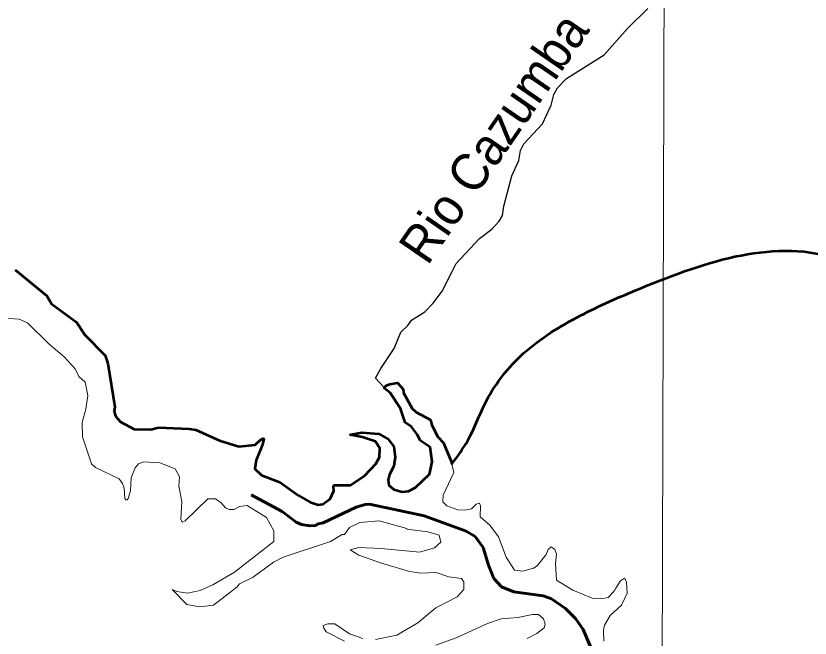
# Model space of a CAD drawing. Extents: x -1643653 to 4543381, y 1624270 to 13878484.
# Drawn here: x 601111 to 611751, y 8951740 to 8960077 of the extents above; entities that cross this region are included whole.
import ezdxf
from ezdxf.enums import TextEntityAlignment as Align

# ---------------------------------------------------------------- set-up
doc = ezdxf.new("R2010")
doc.units = 0
doc.header["$LTSCALE"] = 200
doc.linetypes.add('LONG_DASH_SHORT_DASH', pattern=[9.9, 6, -1.2, 1.5, -1.2])
for name, color, linetype, lineweight in [('1', 7, 'Continuous', 13), ('24', 7, 'Continuous', 25), ('25', 7, 'Continuous', 13), ('57', 7, 'Continuous', 13), ('59', 7, 'Continuous', 53), ('60', 7, 'Continuous', 13), ('7', 7, 'LONG_DASH_SHORT_DASH', 60), ('9', 7, 'Continuous', 90)]:
    doc.layers.add(name, color=color, linetype=linetype, lineweight=lineweight)
doc.layers.add('49', color=7, linetype='Continuous')

msp = doc.modelspace()

# ---------------------------------------------------------------- linework, layer by layer
at = {"layer": '1'}
msp.add_lwpolyline([(609971.9, 9023551.8), (609764.7, 8949706.7), (609734.2, 8939404.4)], dxfattribs=at)
at = {"layer": '24'}
for points in [[(606950.7, 8956641.4), (607010.7, 8956757.8), (607320.7, 8957095.6), (607486.4, 8957220.9), (607586.3, 8957325.3), (607630.8, 8957401.7), (607645.7, 8957526.8), (607756.7, 8957933.8), (607847.4, 8958140.8), (607868.9, 8958272.7), (607915.5, 8958363.8), (608166.1, 8958629.3), (608279.8, 8958879.3), (608317, 8959022.3), (608365.8, 8959111.5), (608484.8, 8959236.8), (608990.2, 8959553.2), (609306.9, 8959910.2), (609576.6, 8960175.8)], [(606039.3, 8955103.8), (605929.6, 8955224.5), (605999.4, 8955353.7), (606180, 8955619.3), (606269.2, 8955840.2), (606360.2, 8955926.9), (606411.5, 8955999.5), (606589.9, 8956112.1), (606699.8, 8956226.1), (606821.6, 8956390.6), (606950.7, 8956641.4)]]:
    msp.add_lwpolyline(points, dxfattribs=at)
at = {"layer": '25'}
for points in [[(604895.8, 8953649.4), (604648, 8953830.8), (604402.7, 8953921.2), (604313.5, 8954010.1), (604331.8, 8954124.8), (604416, 8954332.4), (604432.7, 8954411.5), (604424.9, 8954413.6), (604386.7, 8954398.7), (604315.2, 8954330), (604098.3, 8954307.6), (603837.5, 8954388.2), (603522.6, 8954529.5), (603434.3, 8954545.5), (603019.3, 8954562.1), (602920.8, 8954535.9), (602695.5, 8954541), (602512.3, 8954636.9), (602447.2, 8954715.8), (602427.7, 8954781.3), (602434.1, 8954838.6), (602343.7, 8955420.5), (602307.6, 8955528.7), (602034.6, 8955801.4), (601924, 8955971.4), (601588.5, 8956218.1), (601523.3, 8956327.4), (601101.6, 8956673.9)], [(600895.5, 8956031), (601154.5, 8956013.6), (601268.1, 8955965.7), (601556.7, 8955677.2), (601755.9, 8955508), (601906.3, 8955346.6), (601953.1, 8955243.3), (602040.9, 8955167.5), (602075.2, 8954992.2), (602048.3, 8954806.2), (601997.4, 8954631), (602004.3, 8954436.4), (602125.1, 8954076), (602178.8, 8954026.5), (602495.4, 8953875), (602540.8, 8953812.8), (602559.9, 8953751), (602571, 8953609), (602585, 8953593.4), (602602.1, 8953591.9), (602614.5, 8953612.1), (602644, 8953712.8), (602654.8, 8953889.2), (602707.2, 8954022.7), (602755.2, 8954075.4), (602826.2, 8954100.6), (603037.5, 8954088.3), (603242.6, 8954010), (603302.4, 8953902.3), (603291.6, 8953774.8), (603334.3, 8953568.7), (603320.8, 8953334.8), (603337.9, 8953292.8), (603376.7, 8953311.5), (603681.8, 8953605.2), (603783.3, 8953607.1), (603860.4, 8953553.3), (603916.9, 8953484.5), (603968.4, 8953462.4), (604033.7, 8953462.8), (604105.8, 8953505.2), (604208, 8953515.8), (604469.3, 8953354.2), (604566.2, 8953179.1), (604565.7, 8953033.2)], [(608987.2, 8951699.7), (608983.5, 8951846.5), (608997.5, 8951911.8), (609071.5, 8952043.1), (609222.8, 8952181.3), (609297.8, 8952340.2), (609292, 8952494.6), (609262.3, 8952545.1), (609208.4, 8952508.9), (609150.1, 8952407.8), (609137, 8952393.4), (609112.2, 8952354.9), (609043.5, 8952286.2), (608950.9, 8952265), (608829.5, 8952275.2), (608570.6, 8952384.4), (608354.7, 8952517.4), (608341.8, 8952734.8), (608352.3, 8952862.7), (608331.7, 8952926.3), (608281.3, 8952961.5), (608241.6, 8952927.5), (608214.1, 8952858.4), (608092.3, 8952708.4), (608046.9, 8952676.2), (607900.7, 8952638.1), (607791.6, 8952649), (607678.7, 8952823.7), (607576.2, 8953096.8), (607460.3, 8953252.1), (607330.5, 8953367), (607335.3, 8953510.5), (607319.8, 8953546.9), (607315.4, 8953548.9), (607278.7, 8953534.6), (607216.5, 8953473.1), (607127, 8953454.3), (607030.5, 8953457.3), (606882.1, 8953514.2), (606832.1, 8953564.1), (606835, 8953655.9), (606976.1, 8953957.7), (606939.6, 8954118.5), (606839.8, 8954356.2), (606764, 8954436.8), (606681.6, 8954591.6), (606663.8, 8954666.8), (606474.6, 8954769), (606419, 8954817.7), (606301.8, 8955025.5), (606297.6, 8955076.7), (606224.7, 8955160), (606120.8, 8955143.2), (606065.2, 8955120.1), (606045.1, 8955091.1), (606126.8, 8955027.9), (606264.5, 8954818.1), (606327.6, 8954629.3), (606412.6, 8954571)], [(606412.6, 8954571), (606492.4, 8954462.3), (606527.5, 8954387.4), (606659.3, 8954296.9), (606686, 8954102.5), (606651.8, 8953936.7), (606463.9, 8953759.9), (606370.3, 8953707.3), (606285.1, 8953700.2), (606172.6, 8953730.1), (606105.6, 8953789.7), (606098, 8953860.6), (606114.5, 8953932), (606175.8, 8954045.5), (606193.7, 8954164.2), (606175.7, 8954305.4), (606098.8, 8954404.1), (605973.2, 8954477.1), (605744.8, 8954495.8), (605598.2, 8954469.8), (605590.6, 8954462.3), (605753.2, 8954432.8), (605930.1, 8954372.2), (605986.4, 8954284.2), (605983.7, 8954165.7), (605933.2, 8954074.1), (605787.4, 8953917.3), (605593.6, 8953791), (605376.4, 8953790.1), (605366.2, 8953765.9), (605368.2, 8953714.1), (605319.2, 8953604.5), (605221.1, 8953536.7), (605160.9, 8953526.6), (605051.4, 8953560.8), (604895.8, 8953649.4)], [(604565.7, 8953033.2), (604039.8, 8952623.7), (603751, 8952453.4), (603581, 8952379.4), (603408.9, 8952341.9), (603268.4, 8952362.5), (603203, 8952391.3), (603399.1, 8952188.3), (603575.4, 8952157.8), (603757.4, 8952182.5), (604071.5, 8952424.1), (604106.4, 8952466.2), (604288.1, 8952555.8), (604561.1, 8952755.6), (604691.9, 8952825.4), (605325.8, 8953035.4), (605484, 8953128.6), (605511, 8953128.4), (605579.5, 8953221.7), (605719.6, 8953290.4), (605976.2, 8953310), (606348.4, 8953209.8), (606349.1, 8953199.3), (606627.5, 8953166), (606782.2, 8953118.9), (606803.1, 8953027.3), (606720.6, 8952947.4), (606519.6, 8952891.6), (606003.2, 8952941.1)], [(606003.2, 8952941.1), (605703.8, 8952954.5), (605588.1, 8952922.2), (605703.8, 8952849.4), (605995.3, 8952749.3), (606381.6, 8952634.1), (606534.5, 8952611), (606739.1, 8952617.5), (606911.6, 8952561.5), (607081, 8952539.2), (607113.4, 8952492.8), (607113.5, 8952391.1), (607023.8, 8952292), (606734.5, 8952146.5), (606495.7, 8951946), (606213.2, 8951778.7), (605929, 8951719.6)], [(606738.6, 8951647.1), (607011.1, 8951745.5), (607430.1, 8951933.6), (607613.6, 8951999.1), (607833.1, 8952016.1), (608030.1, 8952056.4), (608109.9, 8952056.6), (608176.9, 8951998), (608199.3, 8951925.6), (608189.8, 8951877.6), (608090.2, 8951799.8), (607960.9, 8951735.6)], [(605757, 8951735), (605578.7, 8951796.6), (605382.1, 8951930.4), (605288.8, 8951932.5), (605226.8, 8951908.2), (605232.2, 8951881.3), (605267.2, 8951822), (605514.5, 8951699.4)]]:
    msp.add_lwpolyline(points, dxfattribs=at)
at = {"layer": '57'}
for points in [[(608987.2, 8951699.7), (608983.5, 8951846.5), (608997.5, 8951911.8), (609071.5, 8952043.1), (609222.8, 8952181.3), (609297.8, 8952340.2), (609292, 8952494.6), (609262.3, 8952545.1), (609208.4, 8952508.9), (609150.1, 8952407.8), (609137, 8952393.4), (609112.2, 8952354.9), (609043.5, 8952286.2), (608950.9, 8952265), (608829.5, 8952275.2), (608570.6, 8952384.4), (608354.7, 8952517.4), (608341.8, 8952734.8), (608352.3, 8952862.7), (608331.7, 8952926.3), (608281.3, 8952961.5), (608241.6, 8952927.5), (608214.1, 8952858.4), (608092.3, 8952708.4), (608046.9, 8952676.2), (607900.7, 8952638.1), (607791.6, 8952649), (607678.7, 8952823.7), (607576.2, 8953096.8), (607460.3, 8953252.1), (607330.5, 8953367), (607335.3, 8953510.5), (607319.8, 8953546.9), (607315.4, 8953548.9), (607278.7, 8953534.6), (607216.5, 8953473.1), (607127, 8953454.3), (607030.5, 8953457.3), (606882.1, 8953514.2), (606832.1, 8953564.1), (606835, 8953655.9), (606976.1, 8953957.7), (606946.8, 8954087)], [(606946.8, 8954087), (606976.1, 8953957.7), (606835, 8953655.9), (606832.1, 8953564.1), (606882.1, 8953514.2), (607030.5, 8953457.3), (607127, 8953454.3), (607216.5, 8953473.1), (607278.7, 8953534.6), (607315.4, 8953548.9), (607319.8, 8953546.9), (607335.3, 8953510.5), (607330.5, 8953367), (607460.3, 8953252.1), (607576.2, 8953096.8), (607678.7, 8952823.7), (607791.6, 8952649), (607900.7, 8952638.1), (608046.9, 8952676.2), (608092.3, 8952708.4), (608214.1, 8952858.4), (608241.6, 8952927.5), (608281.3, 8952961.5), (608331.7, 8952926.3), (608352.3, 8952862.7), (608341.8, 8952734.8), (608354.7, 8952517.4), (608570.6, 8952384.4), (608829.5, 8952275.2), (608950.9, 8952265), (609043.5, 8952286.2), (609112.2, 8952354.9), (609137, 8952393.4), (609150.1, 8952407.8), (609208.4, 8952508.9), (609262.3, 8952545.1), (609292, 8952494.6), (609297.8, 8952340.2), (609222.8, 8952181.3), (609071.5, 8952043.1), (608997.5, 8951911.8), (608983.5, 8951846.5), (608987.2, 8951699.7)]]:
    msp.add_lwpolyline(points, dxfattribs=at)
for points in [[(606946.8, 8954087), (607164, 8954388.6), (607396.1, 8954883.6), (607870.9, 8955517.4), (608625.2, 8956035.7), (609416.9, 8956401.3), (612068.3, 8956835.4), (612430.2, 8956693.8)], [(612430.2, 8956693.8), (612068.3, 8956835.4), (609416.9, 8956401.3), (608625.2, 8956035.7), (607870.9, 8955517.4), (607396.1, 8954883.6), (607164, 8954388.6), (606946.8, 8954087)]]:
    msp.add_spline(points, degree=3, dxfattribs=at)
at = {"layer": '59'}
for points in [[(601101.6, 8956673.9), (601523.3, 8956327.4), (601588.5, 8956218.1), (601924, 8955971.4), (602034.6, 8955801.4), (602307.6, 8955528.7), (602343.7, 8955420.5), (602434.1, 8954838.6), (602427.7, 8954781.3), (602447.2, 8954715.8), (602512.3, 8954636.9), (602695.5, 8954541), (602920.8, 8954535.9), (603019.3, 8954562.1), (603434.3, 8954545.5), (603522.6, 8954529.5), (603837.5, 8954388.2), (604098.3, 8954307.6), (604315.2, 8954330), (604386.7, 8954398.7), (604424.9, 8954413.6), (604432.7, 8954411.5), (604416, 8954332.4), (604331.8, 8954124.8), (604313.5, 8954010.1), (604402.7, 8953921.2), (604648, 8953830.8), (604895.8, 8953649.4)], [(606412.6, 8954571), (606327.6, 8954629.3), (606264.5, 8954818.1), (606126.8, 8955027.9), (606045.1, 8955091.1), (606065.2, 8955120.1), (606120.8, 8955143.2), (606224.7, 8955160), (606297.6, 8955076.7), (606301.8, 8955025.5), (606419, 8954817.7), (606474.6, 8954769), (606663.8, 8954666.8), (606681.6, 8954591.6), (606764, 8954436.8), (606839.8, 8954356.2), (606939.6, 8954118.5), (606949.2, 8954076.2), (606956.6, 8954077.8)], [(604895.8, 8953649.4), (605051.4, 8953560.8), (605160.9, 8953526.6), (605221.1, 8953536.7), (605319.2, 8953604.5), (605368.2, 8953714.1), (605366.2, 8953765.9), (605376.4, 8953790.1), (605593.6, 8953791), (605787.4, 8953917.3), (605933.2, 8954074.1), (605983.7, 8954165.7), (605986.4, 8954284.2), (605930.1, 8954372.2), (605753.2, 8954432.8), (605590.6, 8954462.3), (605598.2, 8954469.8), (605744.8, 8954495.8), (605973.2, 8954477.1), (606098.8, 8954404.1), (606175.7, 8954305.4), (606193.7, 8954164.2), (606175.8, 8954045.5), (606114.5, 8953932), (606098, 8953860.6), (606105.6, 8953789.7), (606172.6, 8953730.1), (606285.1, 8953700.2), (606370.3, 8953707.3), (606463.9, 8953759.9), (606651.8, 8953936.7), (606686, 8954102.5), (606659.3, 8954296.9), (606527.5, 8954387.4), (606492.4, 8954462.3), (606412.6, 8954571)]]:
    msp.add_lwpolyline(points, dxfattribs=at)
msp.add_spline([(606956.6, 8954077.8), (607164, 8954388.6), (607396.1, 8954883.6), (607870.9, 8955517.4), (608625.2, 8956035.7), (609416.9, 8956401.3), (612068.3, 8956835.4), (612430.2, 8956693.8)], degree=3, dxfattribs=at)
at = {"layer": '60', "lineweight": 25}
msp.add_spline([(814781, 9009175.5), (814787.2, 9009173.4), (814796.9, 9009173.4), (814799.4, 9009172.4), (814805.1, 9009174.5), (814805.6, 9009176.5), (814811.7, 9009179.5), (814811.7, 9009179.5), (814801.5, 9009181), (814790.7, 9009181.5), (814784.1, 9009183.1), (814777.4, 9009185.1), (814778.4, 9009175.5)], degree=3, dxfattribs=at)
at = {"layer": '7'}
msp.add_lwpolyline([(604260.6, 8953658.9), (604677.1, 8953437.9), (604865.4, 8953293), (604936.7, 8953262.7), (605049.2, 8953243.2), (605133.2, 8953249.7), (605140.2, 8953264.9), (605226.7, 8953286.6), (605667.4, 8953494), (605788.2, 8953530.6), (605849.3, 8953532.9), (606579.7, 8953379.4), (607141.7, 8953171.8), (607262.6, 8953100.6), (607368.8, 8952953.3), (607440, 8952718.2), (607513.5, 8952540.9), (607615, 8952426.2), (607782.6, 8952361), (608175.1, 8952307.1), (608287.5, 8952268.2), (608473.6, 8952138.4), (608607.4, 8952004.5), (608709, 8951855.3), (608834.6, 8951559)], dxfattribs=at)
at = {"layer": '9'}
msp.add_spline([(592698.5, 8977198.4), (599903.5, 8973292.7), (608459.2, 8968138.2), (612674.8, 8965332.6), (616842, 8962096.4), (620005, 8958671.2), (621134, 8957974.7), (621473.4, 8956805.3), (621586.2, 8956597.5)], degree=3, dxfattribs=at)

# ---------------------------------------------------------------- texts
at = {"layer": '49', "width": 0.95}
msp.add_text('Rio Cazumba', height=500, rotation=55.429, dxfattribs=at).set_placement((607716.8, 8958303), align=Align.CENTER)

doc.saveas('drawing.dxf')
